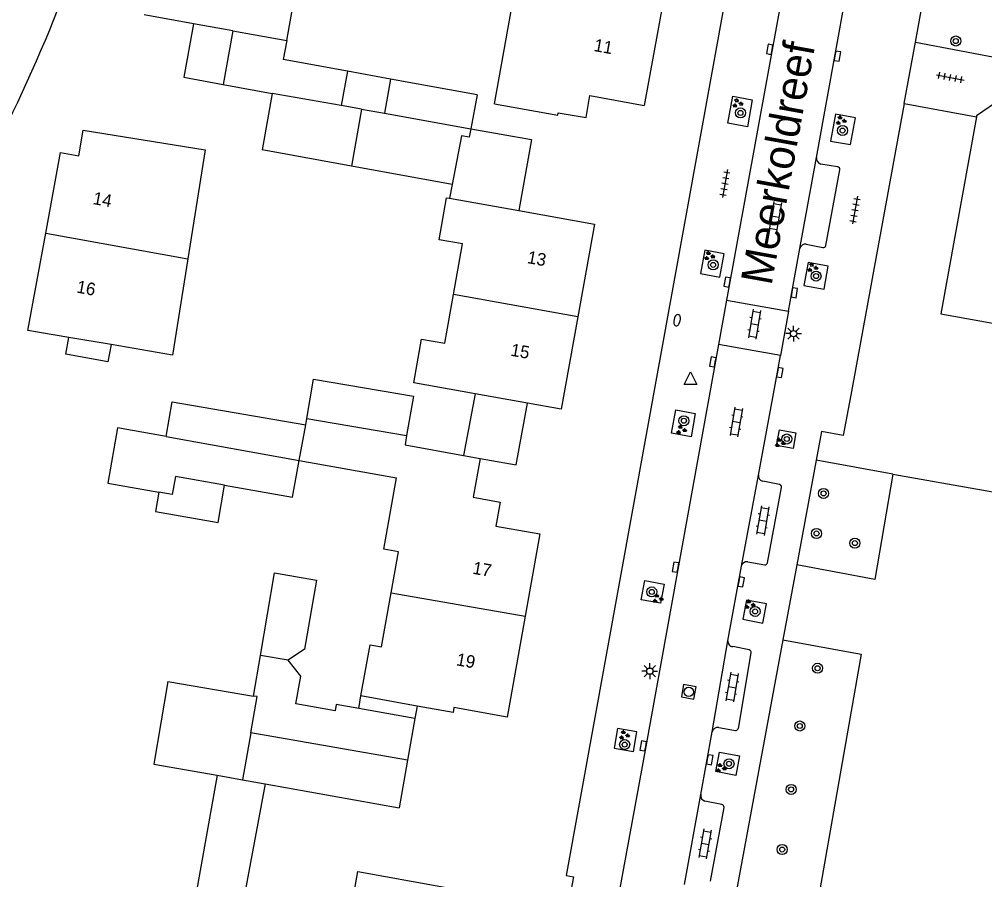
# Model space of a CAD drawing. Extents: x 131000 to 133014, y 396499 to 399001.
# Drawn here: x 131546.8 to 131623.7, y 397539.4 to 397607.9 of the extents above; entities that cross this region are included whole.
import ezdxf

# ---------------------------------------------------------------- set-up
doc = ezdxf.new("R2010")
doc.units = 0
for name, color, linetype in [('gg-anno-huisnummerreeks BGT', 7, 'Continuous'), ('gg-anno-openbare ruimte label', 7, 'Continuous'), ('gg-bbg-bijgebouw', 7, 'Continuous'), ('gg-bbg-gedigitaliseerde bebouwing', 7, 'Continuous'), ('gg-bbg-gedigitaliseerde bijgebouw', 7, 'Continuous'), ('gg-bbg-hoofdgebouw', 7, 'Continuous'), ('gg-bbg-luifel en loopbrug', 7, 'Continuous'), ('gg-bbg-tussenscheiding', 7, 'Continuous'), ('gg-knt-verharding', 7, 'Continuous'), ('gg-knt-verharding nz', 7, 'Continuous'), ('gt-grn-groengrens', 7, 'Continuous'), ('gt-symb-boom', 7, 'Continuous'), ('gt-symb-brandkraan', 7, 'Continuous'), ('gt-symb-groenvak', 7, 'Continuous'), ('gt-symb-klinker verharding', 7, 'Continuous'), ('gt-symb-kolk', 7, 'Continuous'), ('gt-symb-lichtmast', 7, 'Continuous'), ('gt-symb-rioolschacht', 7, 'Continuous'), ('gt-symb-tegel verharding', 7, 'Continuous'), ('gt-symb-waterafsluiter', 7, 'Continuous')]:
    doc.layers.add(name, color=color, linetype=linetype)

# ---------------------------------------------------------------- blocks, each defined once
blk = doc.blocks.new('gt0-TEG1')
at = {"layer": 'gt-symb-tegel verharding'}
for p, q in [((-1.125, 0), (1.125, 0)), ((-0.9, -0.25), (-0.9, 0.25)), ((-0.45, -0.25), (-0.45, 0.25)), ((0, -0.25), (0, 0.25)), ((0.45, -0.25), (0.45, 0.25)), ((0.9, -0.25), (0.9, 0.25))]:
    blk.add_line(p, q, dxfattribs=at)
blk = doc.blocks.new('gt0-BOOM')
at = {"layer": 'gt-symb-boom'}
for radius in [0.4, 0.2]:
    blk.add_circle((0, 0), radius, dxfattribs=at)
blk = doc.blocks.new('gt0-KL1')
at = {"layer": 'gt-symb-klinker verharding'}
for p, q in [((-1.15, 0.3), (1.15, 0.3)), ((-1, -0.3), (-1, 0.3)), ((-0.5, 0.3), (-0.5, 0.45)), ((0, -0.3), (0, 0.3)), ((0.5, 0.3), (0.5, 0.45)), ((1, -0.3), (1, 0.3)), ((-1.15, -0.3), (1.15, -0.3)), ((-0.5, -0.45), (-0.5, -0.3)), ((0.5, -0.45), (0.5, -0.3))]:
    blk.add_line(p, q, dxfattribs=at)
blk = doc.blocks.new('gt0-KOLK')
at = {"layer": 'gt-symb-kolk'}
blk.add_lwpolyline([(0, 0), (0.375, 0), (0.375, 0.4), (-0.375, 0.4), (-0.375, 0), (0, 0)], dxfattribs=at)
blk = doc.blocks.new('gt0-GRVAK')
at = {"layer": 'gt-symb-groenvak'}
for p, q in [((-0.11, 0.189), (-0.228, 0.24)), ((-0.182, 0.153), (0.088, 0.153)), ((-0.091, 0.211), (-0.156, 0.322)), ((-0.047, 0.214), (-0.047, 0.393)), ((-0.004, 0.211), (0.061, 0.322)), ((0.015, 0.189), (0.133, 0.24)), ((0.262, -0.052), (0.197, 0.059)), ((0.305, -0.049), (0.305, 0.13)), ((0.349, -0.052), (0.414, 0.059)), ((-0.245, -0.228), (-0.363, -0.177)), ((-0.318, -0.264), (-0.047, -0.264)), ((-0.226, -0.206), (-0.291, -0.095)), ((-0.183, -0.203), (-0.183, -0.024)), ((-0.139, -0.206), (-0.074, -0.095)), ((-0.12, -0.228), (-0.002, -0.177)), ((0.243, -0.074), (0.125, -0.023)), ((0.17, -0.11), (0.441, -0.11)), ((0.368, -0.074), (0.486, -0.023))]:
    blk.add_line(p, q, dxfattribs=at)
blk = doc.blocks.new('gt0-LMAST')
at = {"layer": 'gt-symb-lichtmast'}
for p, q in [((-0.182, 0.173), (-0.447, 0.438)), ((-0.005, 0.246), (-0.005, 0.621)), ((0.172, 0.173), (0.437, 0.438)), ((-0.255, -0.004), (-0.63, -0.004)), ((-0.182, -0.181), (-0.447, -0.446)), ((-0.005, -0.254), (-0.005, -0.629)), ((0.437, -0.446), (0.172, -0.181)), ((0.245, -0.004), (0.62, -0.004))]:
    blk.add_line(p, q, dxfattribs=at)
blk.add_circle((-0.005, -0.004), 0.25, dxfattribs=at)
blk = doc.blocks.new('gt0-RS')
at = {"layer": 'gt-symb-rioolschacht'}
blk.add_lwpolyline([(-0.5, -0.5), (0.5, -0.5), (0.5, 0.5), (-0.5, 0.5)], close=True, dxfattribs=at)
blk.add_circle((0, 0), 0.375, dxfattribs=at)
blk = doc.blocks.new('gt0-WAFSL')
at = {"layer": 'gt-symb-waterafsluiter'}
for p, q in [((-0.5, -0.333), (0, 0.667)), ((0, 0.667), (0.5, -0.333)), ((0.5, -0.333), (-0.5, -0.333))]:
    blk.add_line(p, q, dxfattribs=at)
blk = doc.blocks.new('gt0-BR')
at = {"layer": 'gt-symb-brandkraan'}
for centre, radius, start, end in [((-0.244, 0), 0.206, 107.56694, 252.43307), ((0.599, -2.664), 3, 106.89205, 107.56694), ((0, -0.691), 0.938, 73.10799, 106.89205), ((-0.599, -2.664), 3, 72.43309, 73.10799), ((0.244, 0), 0.206, 287.56695, 72.43309), ((0.599, 2.664), 3, 252.43307, 253.10797), ((0, 0.691), 0.938, 253.10797, 286.89206), ((-0.599, 2.664), 3, 286.89206, 287.56695)]:
    blk.add_arc(centre, radius, start, end, dxfattribs=at)

msp = doc.modelspace()

# ---------------------------------------------------------------- linework, layer by layer
at = {"layer": 'gg-bbg-bijgebouw'}
for p, q in [((131583.257, 397601.932), (131582.766, 397599.229)), ((131578.186, 397577.926), (131577.649, 397574.799)), ((131578.317, 397552.258), (131577.727, 397548.949)), ((131577.727, 397548.949), (131577.05, 397545.15))]:
    msp.add_line(p, q, dxfattribs=at)
msp.add_lwpolyline([(131582.766, 397599.229), (131582.644, 397598.56), (131582.026, 397598.672), (131581.278, 397594.803)], dxfattribs=at)
at = {"layer": 'gg-bbg-gedigitaliseerde bebouwing'}
for p, q in [((131568.099, 397606.248), (131569.493, 397613.881)), ((131560.667, 397607.594), (131556.73, 397608.3)), ((131563.817, 397607.03), (131560.667, 397607.594)), ((131550.747, 397582.609), (131547.47, 397583.17)), ((131554.101, 397582.035), (131550.747, 397582.609)), ((131569.608, 397575.655), (131569.695, 397576.164)), ((131569.087, 397572.813), (131576.854, 397571.417)), ((131575.837, 397565.753), (131576.854, 397571.417)), ((131578.488, 397553.248), (131574.004, 397554.053)), ((131581.347, 397552.734), (131578.488, 397553.248)), ((131572.543, 397533.058), (131573.753, 397540.075)), ((131573.753, 397540.075), (131585.08, 397538.02))]:
    msp.add_line(p, q, dxfattribs=at)
for points in [[(131584.66, 397601.207), (131586.458, 397611.292), (131587.273, 397611.15)], [(131551.87, 397599.13), (131561.614, 397597.549), (131560.22, 397588.864)], [(131581.377, 397586.04), (131582.098, 397590.06), (131580.243, 397590.388), (131580.835, 397593.737)], [(131560.22, 397588.864), (131558.99, 397581.199), (131554.101, 397582.035)], [(131578.229, 397579.003), (131578.844, 397582.477), (131580.681, 397582.152), (131581.377, 397586.04)], [(131576.422, 397562.26), (131577.012, 397565.542), (131575.837, 397565.753)], [(131574.004, 397554.053), (131574.737, 397558.135), (131575.652, 397557.971), (131576.422, 397562.26)]]:
    msp.add_lwpolyline(points, dxfattribs=at)
at = {"layer": 'gg-bbg-gedigitaliseerde bijgebouw'}
for p, q in [((131563.817, 397607.03), (131563.036, 397602.751)), ((131568.099, 397606.248), (131567.828, 397604.737)), ((131572.944, 397603.807), (131567.828, 397604.737)), ((131572.944, 397603.807), (131572.446, 397601.08)), ((131576.359, 397603.186), (131575.875, 397600.471)), ((131583.257, 397601.932), (131576.359, 397603.186)), ((131563.036, 397602.751), (131566.943, 397602.038)), ((131566.943, 397602.038), (131566.138, 397597.555)), ((131574.051, 397600.8), (131572.446, 397601.08)), ((131574.051, 397600.8), (131575.875, 397600.471)), ((131573.246, 397596.263), (131566.138, 397597.555)), ((131581.278, 397594.803), (131573.246, 397596.263)), ((131565.453, 397554.048), (131565.997, 397557.288)), ((131568.214, 397556.916), (131565.997, 397557.288)), ((131558.622, 397555.195), (131565.453, 397554.048)), ((131573.832, 397553.057), (131572.041, 397553.376)), ((131578.317, 397552.258), (131573.832, 397553.057)), ((131562.555, 397547.733), (131560.86, 397538.216)), ((131566.389, 397547.05), (131564.596, 397537.551)), ((131566.389, 397547.05), (131577.05, 397545.15))]:
    msp.add_line(p, q, dxfattribs=at)
for points in [[(131569.695, 397576.164), (131570.232, 397579.291), (131578.186, 397577.926)], [(131558.505, 397574.715), (131558.979, 397577.479), (131569.608, 397575.655)], [(131558.505, 397574.715), (131554.617, 397575.405), (131553.837, 397571.011), (131557.9, 397570.29)], [(131563.141, 397570.852), (131568.568, 397569.889), (131569.087, 397572.813)], [(131563.141, 397570.852), (131559.24, 397571.545), (131558.98, 397570.096), (131557.9, 397570.29)], [(131572.041, 397553.376), (131571.95, 397552.865), (131568.821, 397553.422), (131569.213, 397555.624), (131568.214, 397556.916)], [(131558.622, 397555.195), (131557.519, 397548.63), (131562.555, 397547.733)]]:
    msp.add_lwpolyline(points, dxfattribs=at)
at = {"layer": 'gg-bbg-hoofdgebouw'}
for p, q in [((131598.052, 397609.219), (131596.578, 397601.094)), ((131580.835, 397593.737), (131581.079, 397593.693)), ((131581.079, 397593.693), (131586.577, 397592.708)), ((131586.577, 397592.708), (131592.614, 397591.627)), ((131547.47, 397583.17), (131548.894, 397590.902)), ((131592.614, 397591.627), (131591.293, 397584.261)), ((131591.293, 397584.261), (131589.971, 397576.895)), ((131583.102, 397578.128), (131578.229, 397579.003)), ((131587.27, 397577.38), (131583.102, 397578.128)), ((131589.971, 397576.895), (131587.27, 397577.38)), ((131582.178, 397573.21), (131583.509, 397572.966)), ((131588.268, 397566.963), (131587.102, 397560.407)), ((131587.102, 397560.407), (131585.67, 397552.37))]:
    msp.add_line(p, q, dxfattribs=at)
for points in [[(131625.549, 397604.718), (131624.98, 397601.58), (131623.05, 397600.25), (131623.04, 397600.192)], [(131589.725, 397600.499), (131591.941, 397600.114), (131592.237, 397601.881), (131596.578, 397601.094)], [(131584.66, 397601.207), (131589.691, 397600.31), (131589.725, 397600.499)], [(131623.04, 397600.192), (131620.22, 397584.48), (131630.85, 397582.57), (131630.36, 397579.8)], [(131548.894, 397590.902), (131550.08, 397597.34), (131551.54, 397597.07), (131551.87, 397599.13)], [(131577.649, 397574.799), (131577.523, 397574.062), (131582.178, 397573.21)], [(131583.509, 397572.966), (131582.96, 397569.876), (131585.115, 397569.481), (131584.768, 397567.589), (131588.268, 397566.963)], [(131585.67, 397552.37), (131581.417, 397553.128), (131581.347, 397552.734)]]:
    msp.add_lwpolyline(points, dxfattribs=at)
at = {"layer": 'gg-bbg-luifel en loopbrug'}
for p, q in [((131576.359, 397603.186), (131572.944, 397603.807)), ((131581.278, 397594.803), (131581.079, 397593.693)), ((131583.102, 397578.128), (131582.178, 397573.21)), ((131573.832, 397553.057), (131574.004, 397554.053)), ((131578.488, 397553.248), (131578.317, 397552.258))]:
    msp.add_line(p, q, dxfattribs=at)
for points in [[(131560.667, 397607.594), (131559.888, 397603.326), (131563.036, 397602.751)], [(131582.766, 397599.229), (131587.592, 397598.363), (131586.577, 397592.708)], [(131554.101, 397582.035), (131553.852, 397580.666), (131550.504, 397581.276), (131550.747, 397582.609)], [(131583.509, 397572.966), (131586.385, 397572.45), (131587.27, 397577.38)], [(131557.9, 397570.29), (131557.633, 397568.738), (131562.631, 397567.88), (131563.141, 397570.852)], [(131565.997, 397557.288), (131567.13, 397563.861), (131570.472, 397563.285), (131569.525, 397557.788), (131568.214, 397556.916)]]:
    msp.add_lwpolyline(points, dxfattribs=at)
at = {"layer": 'gg-bbg-tussenscheiding'}
for p, q in [((131563.817, 397607.03), (131565.59, 397606.706)), ((131565.59, 397606.706), (131568.099, 397606.248)), ((131572.446, 397601.08), (131566.943, 397602.038)), ((131574.051, 397600.8), (131573.246, 397596.263)), ((131575.875, 397600.471), (131582.766, 397599.229)), ((131548.894, 397590.902), (131560.22, 397588.864)), ((131591.293, 397584.261), (131581.377, 397586.04)), ((131569.087, 397572.813), (131569.608, 397575.655)), ((131569.695, 397576.164), (131577.649, 397574.799)), ((131558.505, 397574.715), (131569.087, 397572.813)), ((131576.422, 397562.26), (131587.102, 397560.407)), ((131565.228, 397551.104), (131564.566, 397547.374)), ((131577.727, 397548.949), (131565.228, 397551.104)), ((131562.555, 397547.733), (131564.566, 397547.374)), ((131564.566, 397547.374), (131566.389, 397547.05))]:
    msp.add_line(p, q, dxfattribs=at)
msp.add_lwpolyline([(131565.228, 397551.104), (131565.742, 397553.999), (131565.453, 397554.048)], dxfattribs=at)
at = {"layer": 'gg-knt-verharding'}
for p, q in [((131610.312, 397596.947), (131613.177, 397612.727)), ((131617.301, 397601.24), (131618.193, 397606.121)), ((131618.193, 397606.121), (131625.549, 397604.718)), ((131617.301, 397601.24), (131623.04, 397600.192)), ((131611.989, 397596.188), (131610.649, 397596.42)), ((131611.041, 397589.935), (131612.161, 397595.952)), ((131609.485, 397590.027), (131610.819, 397589.779)), ((131603.138, 397585.566), (131602.494, 397582.052)), ((131603.138, 397585.566), (131608.083, 397584.694)), ((131608.083, 397584.694), (131607.446, 397581.172)), ((131607.446, 397581.172), (131602.494, 397582.052)), ((131610.286, 397572.838), (131608.739, 397564.493)), ((131607.366, 397570.883), (131606.016, 397571.152)), ((131606.401, 397564.663), (131607.521, 397570.666)), ((131604.834, 397564.74), (131606.18, 397564.493)), ((131603.243, 397558.437), (131604.316, 397564.383)), ((131608.739, 397564.493), (131607.634, 397558.537)), ((131604.947, 397557.715), (131603.626, 397557.985)), ((131604.077, 397551.474), (131605.098, 397557.488)), ((131601.076, 397546.194), (131601.995, 397551.188)), ((131602.513, 397551.545), (131603.847, 397551.313)), ((131602.754, 397545.415), (131601.42, 397545.669)), ((131601.854, 397539.292), (131602.936, 397545.177))]:
    msp.add_line(p, q, dxfattribs=at)
for points in [[(131611.54, 397656.57), (131590.367, 397539.749), (131590.932, 397539.647), (131586.895, 397518.181), (131586.665, 397518.225), (131585.297, 397511.146)], [(131616.014, 397656.483), (131615.951, 397655.969), (131615.831, 397655.383), (131613.957, 397645.101), (131610.331, 397625.069), (131603.138, 397585.566)], [(131618.193, 397606.121), (131624.097, 397638.7), (131623.557, 397638.784), (131623.832, 397640.356), (131624.375, 397640.267), (131624.732, 397642.241), (131624.204, 397642.34), (131624.535, 397644.184), (131625.075, 397644.094), (131625.205, 397644.739), (131625.395, 397644.695), (131626.451, 397650.665), (131626.167, 397650.727), (131626.317, 397651.576), (131625.721, 397651.679), (131626.03, 397653.234), (131626.612, 397653.128), (131627.006, 397655.406), (131626.431, 397655.528), (131626.578, 397656.335)], [(131603.646, 397601.828), (131605.186, 397601.525), (131604.808, 397599.383), (131603.243, 397599.665), (131603.646, 397601.828)], [(131617.301, 397601.24), (131613.042, 397578.003), (131612.43, 397574.799), (131610.709, 397575.118), (131610.286, 397572.838)], [(131611.409, 397598.236), (131613.019, 397597.965), (131613.407, 397600.107), (131611.811, 397600.383), (131611.409, 397598.236)], [(131601.073, 397587.699), (131602.608, 397587.417), (131602.947, 397589.266), (131601.396, 397589.552), (131601.073, 397587.699)], [(131608.083, 397584.694), (131608.339, 397586.19), (131608.976, 397589.689)], [(131610.91, 397586.449), (131611.233, 397588.29), (131609.64, 397588.589), (131609.3, 397586.742), (131610.91, 397586.449)], [(131602.494, 397582.052), (131596.696, 397550.039), (131593, 397529.783), (131589.404, 397509.941), (131588.946, 397507.216), (131588.8, 397506.648), (131588.587, 397506.097)], [(131605.684, 397571.629), (131607.187, 397579.85), (131607.446, 397581.172)], [(131598.745, 397574.994), (131599.106, 397576.833), (131600.645, 397576.546), (131600.313, 397574.697), (131598.745, 397574.994)], [(131607.121, 397574), (131607.357, 397575.252), (131608.656, 397575.015), (131608.435, 397573.762), (131607.121, 397574)], [(131596.346, 397561.711), (131596.633, 397563.262), (131598.161, 397562.961), (131597.88, 397561.441), (131596.346, 397561.711)], [(131604.729, 397561.688), (131604.44, 397560.176), (131606.031, 397559.846), (131606.314, 397561.392), (131604.729, 397561.688)], [(131607.634, 397558.537), (131603.213, 397534.694), (131602.129, 397528.702)], [(131594.189, 397549.889), (131595.734, 397549.623), (131596, 397551.186), (131594.455, 397551.452), (131594.189, 397549.889)], [(131602.295, 397548.024), (131602.577, 397549.582), (131604.168, 397549.272), (131603.886, 397547.714), (131602.295, 397548.024)]]:
    msp.add_lwpolyline(points, dxfattribs=at)
for centre, radius, start, end in [((131435.089, 397652.964), 122.994, 338.11681, 346.78036), ((131442.1, 397650.214), 111.271, 334.43395, 343.22027), ((131424.118, 397659.128), 135.482, 325.23923, 337.42698), ((131610.773, 397596.871), 0.468, 170.63077, 254.56451), ((131611.979, 397596), 0.188, 345.09608, 87.07406), ((131609.404, 397589.597), 0.438, 79.32133, 167.85074), ((131610.855, 397589.964), 0.188, 258.96258, 351.22906), ((131606.103, 397571.567), 0.424, 171.52232, 258.15481), ((131607.318, 397570.685), 0.204, 354.78709, 76.28826), ((131604.774, 397564.272), 0.472, 82.72818, 166.4202), ((131606.182, 397564.719), 0.226, 269.4926, 345.64459), ((131603.651, 397558.394), 0.41, 173.9831, 266.56912), ((131604.89, 397557.513), 0.21, 353.07906, 74.1845), ((131602.453, 397551.077), 0.472, 82.72818, 166.4202), ((131603.882, 397551.507), 0.197, 259.63493, 350.34911), ((131601.569, 397546.142), 0.496, 173.93913, 252.52956), ((131602.725, 397545.204), 0.212, 352.57204, 82.23867)]:
    msp.add_arc(centre, radius, start, end, dxfattribs=at)
at = {"layer": 'gg-knt-verharding nz'}
for p, q in [((131608.976, 397589.689), (131610.312, 397596.947)), ((131604.316, 397564.383), (131605.684, 397571.629)), ((131601.995, 397551.188), (131603.243, 397558.437)), ((131599.787, 397539.026), (131601.076, 397546.194))]:
    msp.add_line(p, q, dxfattribs=at)
at = {"layer": 'gt-grn-groengrens'}
msp.add_line((131616.373, 397571.71), (131610.286, 397572.838), dxfattribs=at)
for points in [[(131616.373, 397571.71), (131614.963, 397563.339), (131608.739, 397564.493)], [(131616.373, 397571.71), (131633.96, 397568.611), (131635.11, 397569.559), (131676.233, 397561.6), (131682.77, 397558.816), (131683.347, 397557.472), (131685.902, 397556.657), (131694.493, 397559.035)], [(131607.634, 397558.537), (131613.855, 397557.384), (131610.397, 397537.718), (131607.51, 397527.728), (131602.129, 397528.702)]]:
    msp.add_lwpolyline(points, dxfattribs=at)

# ---------------------------------------------------------------- block references
at = {"layer": 'gt-symb-boom'}
for p in [(131621.4, 397606.218), (131604.248, 397600.492), (131612.379, 397599.088), (131602.069, 397588.388), (131610.266, 397587.494), (131599.744, 397575.975), (131607.936, 397574.52), (131610.863, 397570.188), (131610.306, 397566.995), (131613.367, 397566.226), (131597.18, 397562.339), (131605.408, 397560.785), (131610.388, 397556.261), (131608.967, 397551.662), (131595.02, 397550.181), (131603.334, 397548.653), (131608.284, 397546.612), (131607.572, 397541.822)]:
    msp.add_blockref('gt0-BOOM', p, dxfattribs=at)
at = {"layer": 'gt-symb-brandkraan', "rotation": 77.58922528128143}
msp.add_blockref('gt0-BR', (131599.196, 397583.983), dxfattribs=at)
at = {"layer": 'gt-symb-groenvak'}
for p in [(131603.995, 397601.256), (131612.229, 397599.886), (131601.75, 397589.094), (131609.968, 397588.17), (131599.506, 397575.25), (131607.377, 397574.21), (131597.642, 397561.817), (131604.968, 397561.339), (131594.968, 397550.927), (131602.674, 397548.303)]:
    msp.add_blockref('gt0-GRVAK', p, dxfattribs=at)
at = {"layer": 'gt-symb-klinker verharding'}
for p, rotation in [((131607.014, 397592.244), -99.7259656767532), ((131605.364, 397583.665), -99.72596567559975), ((131603.912, 397575.878), -99.72596567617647), ((131606.024, 397568.025), -99.72596567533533), ((131603.582, 397554.761), -99.72596567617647), ((131601.424, 397542.274), -100.25359802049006)]:
    msp.add_blockref('gt0-KL1', p, dxfattribs=dict(at, rotation=rotation))
at = {"layer": 'gt-symb-kolk'}
for p, rotation in [((131606.768, 397605.515), 79.69002960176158), ((131611.776, 397605.046), -100.25359802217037), ((131603.388, 397586.98), 79.69002960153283), ((131608.341, 397586.202), -99.70644307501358), ((131602.233, 397580.627), 79.63367739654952), ((131607.187, 397579.85), -100.36632260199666), ((131599.27, 397564.275), 79.74640197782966), ((131604.107, 397563.173), -100.36632260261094), ((131596.696, 397550.039), 79.74640197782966), ((131601.602, 397549.008), -100.60205829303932)]:
    msp.add_blockref('gt0-KOLK', p, dxfattribs=dict(at, rotation=rotation))
at = {"layer": 'gt-symb-lichtmast'}
for p in [(131608.48, 397582.919), (131597.029, 397556.033)]:
    msp.add_blockref('gt0-LMAST', p, dxfattribs=at)
at = {"layer": 'gt-symb-rioolschacht', "rotation": -100.01793447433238}
msp.add_blockref('gt0-RS', (131600.126, 397554.379), dxfattribs=at)
at = {"layer": 'gt-symb-tegel verharding'}
for p, rotation in [((131620.957, 397603.315), -11.242525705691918), ((131603.008, 397594.868), -99.96151659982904), ((131613.368, 397592.756), -99.96151659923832)]:
    msp.add_blockref('gt0-TEG1', p, dxfattribs=dict(at, rotation=rotation))
at = {"layer": 'gt-symb-waterafsluiter'}
msp.add_blockref('gt0-WAFSL', (131600.272, 397579.203), dxfattribs=at)

# ---------------------------------------------------------------- texts
at = {"layer": 'gg-anno-huisnummerreeks BGT'}
for s, rotation, p in [('11', 349.7, (131592.511, 397605.431)), ('14', 349.6, (131552.602, 397593.241)), ('13', 349.8, (131587.205, 397588.538)), ('16', 349.6, (131551.304, 397586.192)), ('15', 349.9, (131585.883, 397581.16)), ('17', 349.9, (131582.853, 397563.793)), ('19', 349.9, (131581.553, 397556.501))]:
    msp.add_text(s, height=1, rotation=rotation, dxfattribs=at).set_placement(p)
at = {"layer": 'gg-anno-openbare ruimte label'}
msp.add_text('Meerkoldreef', height=2.5, rotation=79.7, dxfattribs=at).set_placement((131606.714, 397586.683))

doc.saveas('drawing.dxf')
